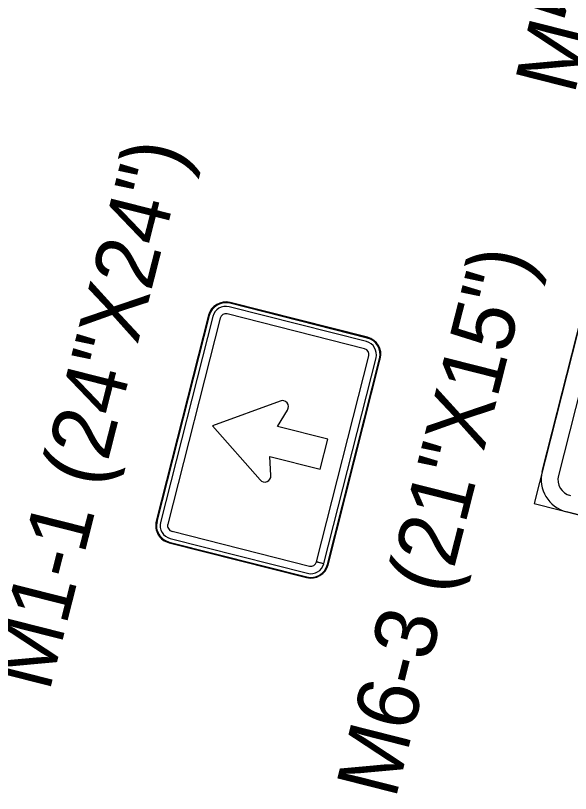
# Model space of a CAD drawing. Extents: x 670257 to 671518, y 737783 to 738188.
# Drawn here: x 670279.127 to 670281.38, y 738142.736 to 738145.898 of the extents above; entities that cross this region are included whole.
import ezdxf

# ---------------------------------------------------------------- set-up
doc = ezdxf.new("R2010")
doc.units = 0
for name, color, linetype in [('Default', 7, 'Continuous'), ('R_SIGN', 7, 'Continuous'), ('R_SIGN_ANNOT', 7, 'Continuous'), ('R_SIGN_HWY102', 7, 'Continuous')]:
    doc.layers.add(name, color=color, linetype=linetype)

msp = doc.modelspace()

# ---------------------------------------------------------------- linework, layer by layer
at = {"layer": 'R_SIGN'}
for points in [[(670283.0646, 738143.4492), (670283.7947, 738146.3281), (670281.9627, 738146.7927), (670281.2326, 738143.9139), (670283.0646, 738143.4492), (670283.0646, 738143.4492)], [(670281.2658, 738144.0447), (670281.9295, 738146.6618)], [(670281.9949, 738146.6453), (670281.3312, 738144.0281)], [(670282.9337, 738143.4824), (670281.3634, 738143.8807)]]:
    msp.add_lwpolyline(points, dxfattribs=at)
for radius in [0.135, 0.0675]:
    msp.add_arc((670281.3966, 738144.0115), radius, 165.7688, 255.7684, dxfattribs=at)
at = {"layer": 'R_SIGN_HWY102'}
for p, q in [((670279.9973, 738144.7283), (670279.9974, 738144.7283)), ((670280.5553, 738144.5868), (670279.9974, 738144.7283)), ((670280.556, 738144.5897), (670279.998, 738144.7312)), ((670279.998, 738144.7312), (670279.9981, 738144.7312)), ((670280.556, 738144.5897), (670279.9981, 738144.7312)), ((670279.9981, 738144.7312), (670279.9981, 738144.7312)), ((670280.5516, 738144.5722), (670279.9937, 738144.7137)), ((670279.9937, 738144.7137), (670279.9937, 738144.7137)), ((670279.9106, 738144.6791), (670279.6983, 738143.842)), ((670279.9107, 738144.6791), (670279.6983, 738143.842)), ((670279.9135, 738144.6784), (670279.7012, 738143.8413)), ((670279.9281, 738144.6747), (670279.7157, 738143.8376)), ((670279.9572, 738144.6673), (670279.7448, 738143.8302)), ((670279.9106, 738144.6791), (670279.9106, 738144.6791)), ((670279.9106, 738144.6791), (670279.9107, 738144.6791)), ((670279.9135, 738144.6784), (670279.9135, 738144.6784)), ((670279.9281, 738144.6747), (670279.9281, 738144.6747)), ((670279.9572, 738144.6673), (670279.9571, 738144.6673)), ((670279.9863, 738144.6847), (670279.9863, 738144.6847)), ((670280.5442, 738144.5432), (670279.9863, 738144.6847)), ((670280.5516, 738144.5722), (670280.5516, 738144.5722)), ((670280.5553, 738144.5868), (670280.5553, 738144.5868)), ((670280.556, 738144.5897), (670280.556, 738144.5897)), ((670280.556, 738144.5897), (670280.556, 738144.5897)), ((670280.5442, 738144.5432), (670280.5442, 738144.5432)), ((670280.3493, 738143.6772), (670280.5615, 738144.514)), ((670280.3784, 738143.6698), (670280.5906, 738144.5066)), ((670280.3929, 738143.6659), (670280.6052, 738144.5029)), ((670280.5616, 738144.514), (670280.5615, 738144.514)), ((670280.5906, 738144.5066), (670280.5906, 738144.5067)), ((670280.6052, 738144.503), (670280.6052, 738144.5029)), ((670280.3957, 738143.6651), (670280.608, 738144.5022)), ((670280.3957, 738143.6652), (670280.608, 738144.5022)), ((670280.608, 738144.5022), (670280.6081, 738144.5022)), ((670280.608, 738144.5022), (670280.6081, 738144.5022)), ((670279.6983, 738143.842), (670279.6983, 738143.842)), ((670279.6983, 738143.842), (670279.6983, 738143.842)), ((670279.7012, 738143.8413), (670279.7012, 738143.8413)), ((670279.7157, 738143.8376), (670279.7158, 738143.8376)), ((670279.7448, 738143.8302), (670279.7448, 738143.8302)), ((670279.7622, 738143.8011), (670280.3201, 738143.6596)), ((670279.7622, 738143.8011), (670279.7622, 738143.8011)), ((670279.7504, 738143.7546), (670279.7503, 738143.7546)), ((670279.7503, 738143.7546), (670280.3083, 738143.6131)), ((670279.7504, 738143.7546), (670279.7504, 738143.7546)), ((670279.7504, 738143.7546), (670280.3083, 738143.6131)), ((670279.7511, 738143.7575), (670280.309, 738143.616)), ((670279.7511, 738143.7575), (670279.7511, 738143.7575)), ((670279.7548, 738143.772), (670279.7548, 738143.772)), ((670279.7548, 738143.772), (670280.3127, 738143.6305)), ((670280.3201, 738143.6596), (670280.3201, 738143.6596)), ((670280.3783, 738143.6695), (670280.3492, 738143.6769)), ((670280.3492, 738143.6769), (670280.3493, 738143.6769)), ((670280.3493, 738143.6772), (670280.3784, 738143.6698)), ((670280.3783, 738143.6696), (670280.3783, 738143.6695)), ((670280.3957, 738143.6651), (670280.3928, 738143.6659)), ((670280.3928, 738143.6659), (670280.3929, 738143.6659)), ((670280.3929, 738143.6659), (670280.3957, 738143.6652)), ((670280.3958, 738143.6651), (670280.3957, 738143.6651)), ((670280.3127, 738143.6305), (670280.3127, 738143.6305)), ((670280.3083, 738143.6131), (670280.3083, 738143.6131)), ((670280.3083, 738143.6131), (670280.3083, 738143.6131)), ((670280.3091, 738143.616), (670280.309, 738143.616))]:
    msp.add_line(p, q, dxfattribs=at)
for points in [[(670280.2012, 738144.3308), (670279.9266, 738144.2296), (670280.1198, 738144.0098)], [(670280.2012, 738144.3308), (670279.9266, 738144.2296), (670280.1198, 738144.0098)], [(670280.2012, 738144.3308), (670279.9266, 738144.2296), (670280.1198, 738144.0098)], [(670280.3954, 738144.1757), (670280.1902, 738144.2277), (670280.2313, 738144.2939)], [(670280.3954, 738144.1757), (670280.1902, 738144.2277), (670280.2313, 738144.2939)], [(670280.3954, 738144.1757), (670280.1902, 738144.2277), (670280.2313, 738144.2939)], [(670280.1639, 738144.0279), (670280.1593, 738144.1057), (670280.3644, 738144.0536), (670280.3954, 738144.1757)], [(670280.1639, 738144.0279), (670280.1593, 738144.1057), (670280.3644, 738144.0536), (670280.3954, 738144.1757)], [(670280.1639, 738144.0279), (670280.1593, 738144.1057), (670280.3644, 738144.0536), (670280.3954, 738144.1757)]]:
    msp.add_lwpolyline(points, dxfattribs=at)
for centre, major_axis, start_param, end_param in [((670279.9804, 738144.6614), (0.0177, 0.0698), 0, 1.570796), ((670279.9804, 738144.6614), (0.0177, 0.0698), 0, 1.570796), ((670279.9804, 738144.6614), (0.017, 0.0669), 0, 1.570796), ((670279.9804, 738144.6614), (0.0133, 0.0523), 0, 1.570796), ((670279.9804, 738144.6614), (0.0059, 0.0233), 0, 1.570796), ((670280.5383, 738144.5199), (0.0133, 0.0523), 4.712389, 6.283185), ((670280.5383, 738144.5199), (0.017, 0.0669), 4.712389, 6.283185), ((670280.5383, 738144.5199), (0.0177, 0.0698), 4.712389, 6.283185), ((670280.5383, 738144.5199), (0.0177, 0.0698), 4.712389, 6.283185), ((670280.5383, 738144.5199), (0.0059, 0.0233), 4.712389, 6.283185), ((670280.2099, 738144.3072), (0.0062, 0.0244), 4.405194, 6.884438), ((670280.2099, 738144.3072), (0.0062, 0.0244), 4.405194, 6.884438), ((670280.2099, 738144.3072), (0.0062, 0.0244), 4.405194, 6.884438), ((670280.1387, 738144.0264), (-0.0062, -0.0244), 5.681933, 8.161176), ((670280.1387, 738144.0264), (-0.0062, -0.0244), 5.681933, 8.161176), ((670280.1387, 738144.0264), (-0.0062, -0.0244), 5.681933, 8.161176), ((670279.7681, 738143.8243), (0.0177, 0.0698), 1.570796, 3.141593), ((670279.7681, 738143.8243), (0.0177, 0.0698), 1.570796, 3.141593), ((670279.7681, 738143.8243), (0.017, 0.0669), 1.570796, 3.141593), ((670279.7681, 738143.8243), (0.0133, 0.0523), 1.570796, 3.141593), ((670279.7681, 738143.8243), (0.0059, 0.0233), 1.570796, 3.141593), ((670280.326, 738143.6828), (0.0177, 0.0698), 3.141593, 4.712389), ((670280.326, 738143.6828), (0.0177, 0.0698), 3.141593, 4.712389), ((670280.326, 738143.6828), (0.017, 0.0669), 3.141593, 4.712389), ((670280.326, 738143.6828), (0.0133, 0.0523), 3.141593, 4.712389), ((670280.326, 738143.6828), (0.0059, 0.0233), 3.141593, 4.712389)]:
    msp.add_ellipse(centre, major_axis=major_axis, ratio=0.99981, start_param=start_param, end_param=end_param, dxfattribs=at)

# ---------------------------------------------------------------- texts
at = {"layer": 'Default'}
for s, rotation, p in [('M5-1R (21"X15")', 75.7685, (670281.395, 738145.5712)), ('M6-3 (21"X15")', 75.7686, (670280.6691, 738142.7091))]:
    msp.add_text(s, height=0.25, rotation=rotation, dxfattribs=at).set_placement(p)
at = {"layer": 'R_SIGN_ANNOT'}
msp.add_text('M1-1 (24"X24")', height=0.25, rotation=75.7686, dxfattribs=at).set_placement((670279.2636, 738143.1447))

doc.saveas('drawing.dxf')
